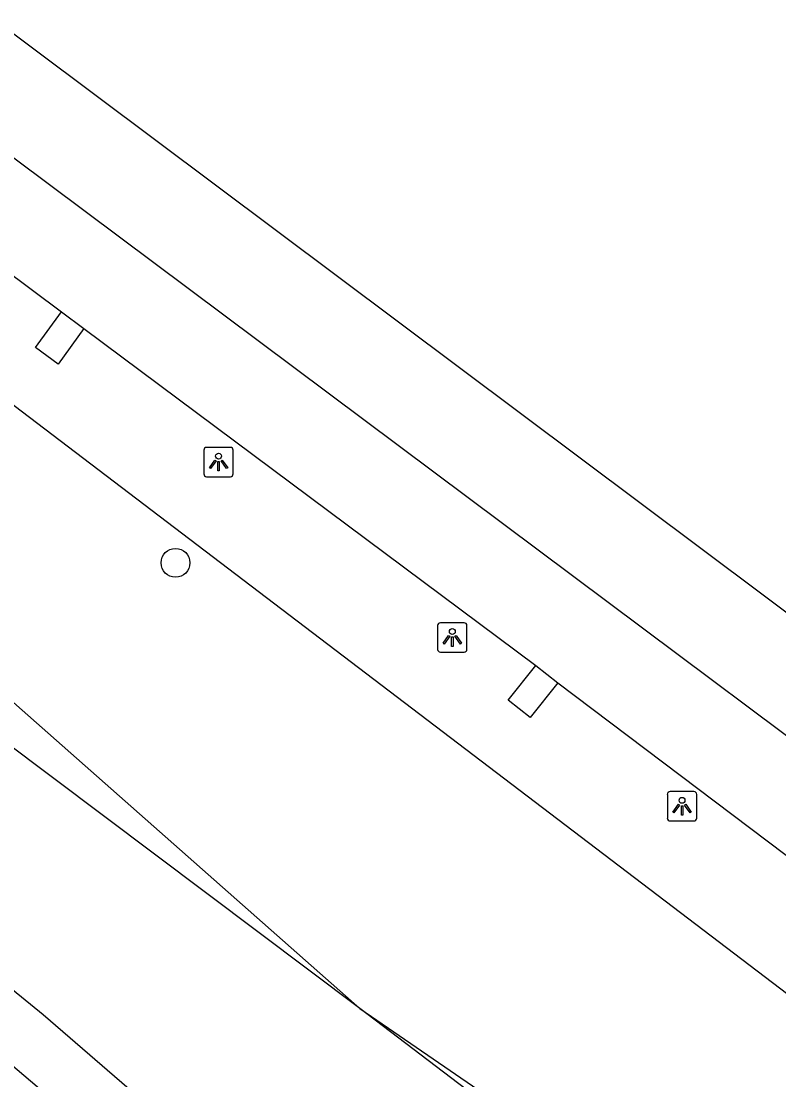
# Model space of a CAD drawing. Extents: x 157466 to 158888, y 383063 to 384677.
# Drawn here: x 158528.52 to 158554.24, y 384064.43 to 384100.38 of the extents above; entities that cross this region are included whole.
import ezdxf

# ---------------------------------------------------------------- set-up
doc = ezdxf.new("R2010")
doc.units = 0
for name, color, linetype in [('IMGEO_Berm_groen', 7, 'Continuous'), ('IMGEO_Boom', 7, 'Continuous'), ('IMGEO_Groenvoorziening', 7, 'Continuous'), ('IMGEO_Lichtpunt', 7, 'Continuous'), ('IMGEO_Loofbos', 7, 'Continuous'), ('IMGEO_Rijbaan_lokaal_gesloten', 7, 'Continuous'), ('IMGEO_Rijbaan_lokaal_open', 7, 'Continuous'), ('IMGEO_Rijbaan_regionaal_gesloten', 7, 'Continuous')]:
    doc.layers.add(name, color=color, linetype=linetype)

msp = doc.modelspace()

# ---------------------------------------------------------------- linework, layer by layer
at = {"layer": 'IMGEO_Berm_groen'}
msp.add_lwpolyline([(158364.226, 384207.542), (158409.706, 384174.963), (158454.193, 384143.399), (158509.531, 384101.598), (158556.106, 384066.154), (158560.057, 384064.967), (158561.452, 384065.409)], dxfattribs=at)
at = {"layer": 'IMGEO_Boom'}
msp.add_circle((158533.758, 384081.986), 0.489, dxfattribs=at)
at = {"layer": 'IMGEO_Groenvoorziening'}
for points in [[(158540.021, 384066.852), (158500, 384096.927), (158443.955, 384137.978), (158423.407, 384152.613), (158416.697, 384157.392), (158402.291, 384166.786), (158363.277, 384188.62), (158360.502, 384190.527), (158357.942, 384192.713), (158355.624, 384195.155), (158353.455, 384198), (158351.756, 384201.254), (158350.406, 384204.667), (158349.775, 384206.758), (158349.735, 384207.849), (158349.868, 384208.429)], [(158551.528, 384045.626), (158538.859, 384058.021), (158533.027, 384063.389), (158529.268, 384066.645), (158522.395, 384072.228), (158511.515, 384080.453), (158494.218, 384093.204), (158455.356, 384121.801), (158428.22, 384141.7), (158422.88, 384145.74), (158424.687, 384148.49), (158423.136, 384149.491), (158418.748, 384152.605), (158413.731, 384155.141), (158389.592, 384163.137), (158358.24, 384173.5), (158351.823, 384177.109)], [(158560.591, 384053.497), (158557.211, 384055.052), (158552.414, 384057.658), (158547.774, 384060.949), (158540.021, 384066.852)]]:
    msp.add_lwpolyline(points, dxfattribs=at)
at = {"layer": 'IMGEO_Lichtpunt'}
for p, q in [((158534.72, 384085.812), (158534.72, 384085.005)), ((158534.72, 384085.812), (158534.72, 384085.005)), ((158535.622, 384085.907), (158534.814, 384085.907)), ((158535.622, 384085.907), (158534.814, 384085.907)), ((158535.716, 384085.005), (158535.716, 384085.812)), ((158535.716, 384085.005), (158535.716, 384085.812)), ((158534.814, 384084.911), (158535.622, 384084.911)), ((158534.814, 384084.911), (158535.622, 384084.911)), ((158542.657, 384079.856), (158542.657, 384079.049)), ((158542.657, 384079.856), (158542.657, 384079.049)), ((158543.559, 384079.951), (158542.751, 384079.951)), ((158543.559, 384079.951), (158542.751, 384079.951)), ((158543.653, 384079.049), (158543.653, 384079.856)), ((158543.653, 384079.049), (158543.653, 384079.856)), ((158542.751, 384078.955), (158543.559, 384078.955)), ((158542.751, 384078.955), (158543.559, 384078.955)), ((158550.456, 384074.126), (158550.456, 384073.319)), ((158550.456, 384074.126), (158550.456, 384073.319)), ((158551.358, 384074.221), (158550.55, 384074.221)), ((158551.358, 384074.221), (158550.55, 384074.221)), ((158551.452, 384073.319), (158551.452, 384074.126)), ((158551.452, 384073.319), (158551.452, 384074.126)), ((158550.55, 384073.225), (158551.358, 384073.225)), ((158550.55, 384073.225), (158551.358, 384073.225))]:
    msp.add_line(p, q, dxfattribs=at)
for points in [[(158535.094, 384085.476), (158535.133, 384085.448), (158534.945, 384085.186), (158534.907, 384085.213), (158535.094, 384085.476)], [(158535.196, 384085.428), (158535.243, 384085.428), (158535.243, 384085.106), (158535.196, 384085.106), (158535.196, 384085.428)], [(158535.306, 384085.448), (158535.344, 384085.475), (158535.531, 384085.213), (158535.492, 384085.185), (158535.306, 384085.448)], [(158543.031, 384079.52), (158543.07, 384079.492), (158542.882, 384079.23), (158542.844, 384079.257), (158543.031, 384079.52)], [(158543.133, 384079.472), (158543.18, 384079.472), (158543.18, 384079.15), (158543.133, 384079.15), (158543.133, 384079.472)], [(158543.243, 384079.492), (158543.281, 384079.519), (158543.468, 384079.257), (158543.429, 384079.229), (158543.243, 384079.492)], [(158550.83, 384073.79), (158550.869, 384073.762), (158550.681, 384073.5), (158550.643, 384073.527), (158550.83, 384073.79)], [(158550.932, 384073.742), (158550.979, 384073.742), (158550.979, 384073.42), (158550.932, 384073.42), (158550.932, 384073.742)], [(158551.042, 384073.762), (158551.08, 384073.789), (158551.267, 384073.527), (158551.228, 384073.499), (158551.042, 384073.762)]]:
    msp.add_lwpolyline(points, dxfattribs=at)
for centre in [(158535.219, 384085.61), (158543.156, 384079.654), (158550.955, 384073.924)]:
    msp.add_circle(centre, 0.0994, dxfattribs=at)
for centre, start, end in [((158534.814, 384085.812), 90, 180), ((158534.814, 384085.812), 90, 180), ((158535.622, 384085.812), 0, 90), ((158535.622, 384085.812), 0, 90), ((158534.814, 384085.005), 180, 270), ((158534.814, 384085.005), 180, 270), ((158535.622, 384085.005), 270, 0), ((158535.622, 384085.005), 270, 360), ((158542.751, 384079.856), 90, 180), ((158542.751, 384079.856), 90, 180), ((158543.559, 384079.856), 0, 90), ((158543.559, 384079.856), 0, 90), ((158542.751, 384079.049), 180, 270), ((158542.751, 384079.049), 180, 270), ((158543.559, 384079.049), 270, 0), ((158543.559, 384079.049), 270, 360), ((158550.55, 384074.126), 90, 180), ((158550.55, 384074.126), 90, 180), ((158551.358, 384074.126), 0, 90), ((158551.358, 384074.126), 0, 90), ((158550.55, 384073.319), 180, 270), ((158550.55, 384073.319), 180, 270), ((158551.358, 384073.319), 270, 0), ((158551.358, 384073.319), 270, 360)]:
    msp.add_arc(centre, 0.0946, start, end, dxfattribs=at)
at = {"layer": 'IMGEO_Loofbos'}
for points in [[(158540.021, 384066.852), (158520.083, 384084.448), (158513.168, 384090.216), (158502.837, 384098.271), (158500, 384100.298), (158483.48, 384112.104), (158442.569, 384142.032), (158421.613, 384157.029)], [(158540.021, 384066.852), (158553.976, 384057.266)]]:
    msp.add_lwpolyline(points, dxfattribs=at)
at = {"layer": 'IMGEO_Rijbaan_lokaal_gesloten'}
msp.add_arc((158388.527, 383900.388), 215.829, 48.17125, 53.29009, dxfattribs=at)
at = {"layer": 'IMGEO_Rijbaan_lokaal_open'}
for points in [[(158530.651, 384089.94), (158529.773, 384088.726), (158529.009, 384089.299), (158529.891, 384090.508)], [(158546.734, 384077.911), (158545.8, 384076.733), (158545.055, 384077.323), (158545.99, 384078.501)]]:
    msp.add_lwpolyline(points, dxfattribs=at)
at = {"layer": 'IMGEO_Rijbaan_regionaal_gesloten'}
for points in [[(158366.532, 384216.404), (158384.888, 384203.502), (158407.999, 384187.255), (158428.196, 384172.9), (158446.75, 384159.713), (158463.958, 384147.342), (158473.966, 384140.148), (158487.202, 384130.472), (158496.357, 384123.78), (158510.339, 384113.362), (158570.234, 384068.529)], [(158567.408, 384066.461), (158489.162, 384124.967), (158453.756, 384150.196)], [(158514.614, 384101.927), (158529.891, 384090.508)], [(158529.891, 384090.508), (158530.651, 384089.94)], [(158530.651, 384089.94), (158545.99, 384078.501)], [(158545.99, 384078.501), (158546.734, 384077.911)], [(158546.734, 384077.911), (158561.591, 384066.694)]]:
    msp.add_lwpolyline(points, dxfattribs=at)

doc.saveas('drawing.dxf')
